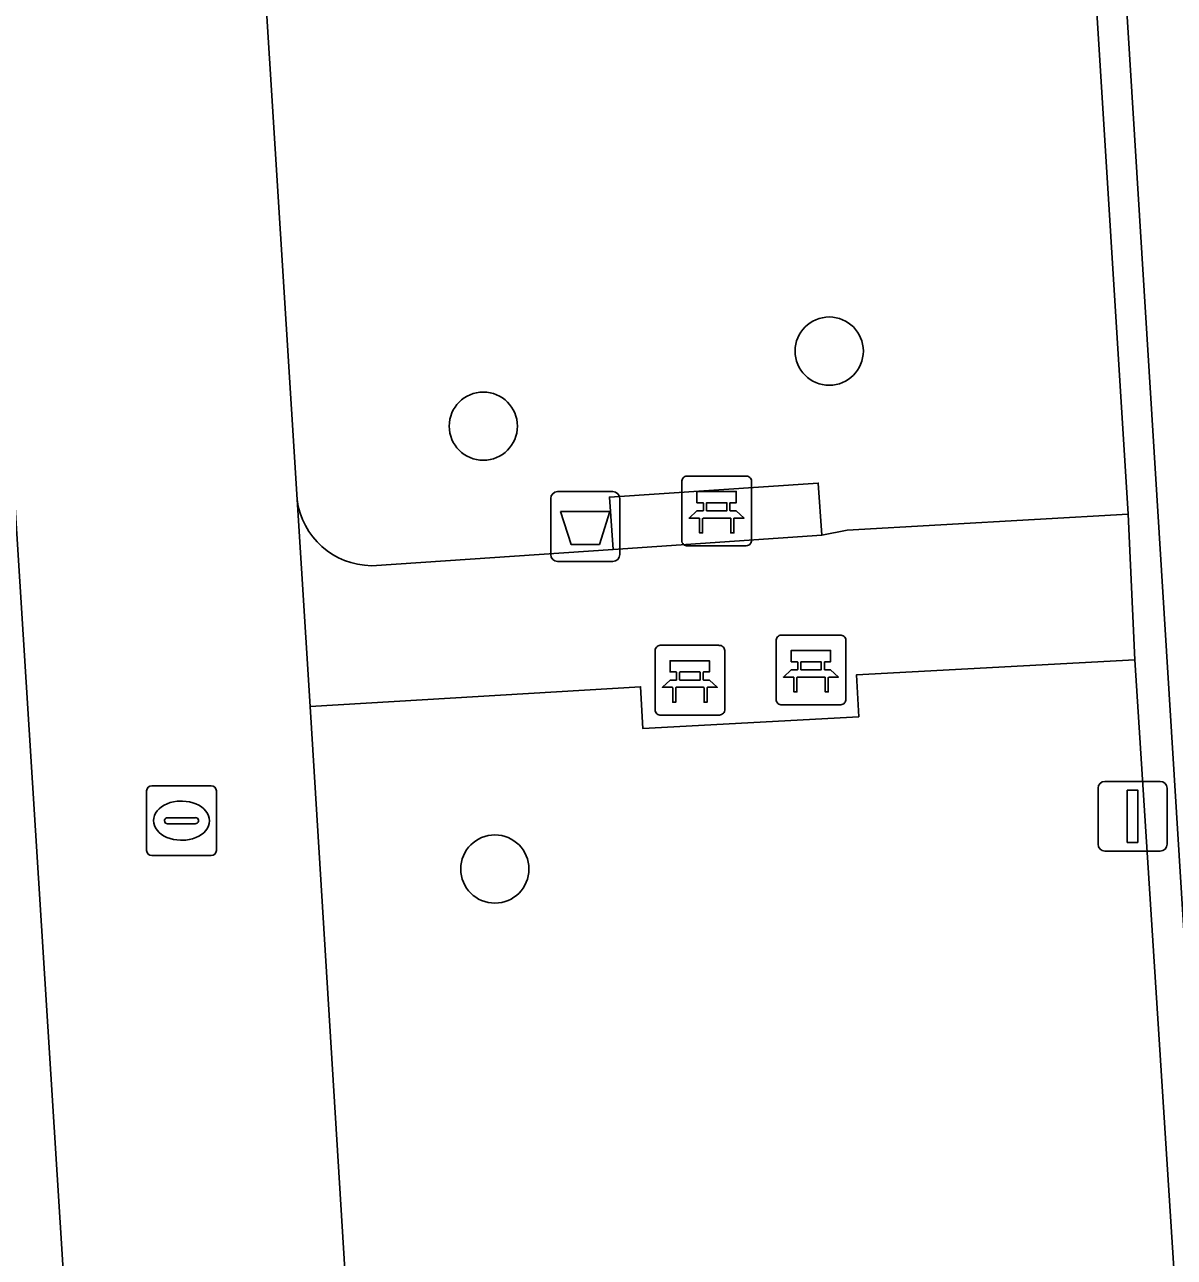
# Model space of a CAD drawing. Extents: x 159680 to 160786, y 387323 to 388340.
# Drawn here: x 160463.21 to 160479.69, y 387944.88 to 387962.55 of the extents above; entities that cross this region are included whole.
import ezdxf

# ---------------------------------------------------------------- set-up
doc = ezdxf.new("R2010")
doc.units = 0
for name, color, linetype in [('IMGEO_Afvalbak', 7, 'Continuous'), ('IMGEO_Bank', 7, 'Continuous'), ('IMGEO_Boom', 7, 'Continuous'), ('IMGEO_Groenvoorziening', 7, 'Continuous'), ('IMGEO_Kolk', 7, 'Continuous'), ('IMGEO_Lichtmast', 7, 'Continuous'), ('IMGEO_Parkeervlak_open', 7, 'Continuous'), ('IMGEO_Voetpad_open', 7, 'Continuous')]:
    doc.layers.add(name, color=color, linetype=linetype)

msp = doc.modelspace()

# ---------------------------------------------------------------- linework, layer by layer
at = {"layer": 'IMGEO_Afvalbak'}
for p, q in [((160470.851, 387955.855), (160471.641, 387955.855)), ((160471.641, 387955.855), (160470.851, 387955.855)), ((160470.751, 387954.955), (160470.751, 387955.755)), ((160470.751, 387955.755), (160470.751, 387954.955)), ((160471.741, 387955.755), (160471.741, 387954.955)), ((160471.741, 387954.955), (160471.741, 387955.755)), ((160471.641, 387954.855), (160470.851, 387954.855)), ((160470.851, 387954.855), (160471.641, 387954.855))]:
    msp.add_line(p, q, dxfattribs=at)
msp.add_lwpolyline([(160470.894, 387955.569), (160471.598, 387955.569), (160471.449, 387955.099), (160471.043, 387955.099), (160470.894, 387955.569)], dxfattribs=at)
for centre, start, end in [((160470.851, 387955.755), 90, 180), ((160470.851, 387955.755), 90, 180), ((160471.641, 387955.755), 0, 90), ((160471.641, 387955.755), 360, 90), ((160470.851, 387954.955), 180, 270), ((160470.851, 387954.955), 180, 270), ((160471.641, 387954.955), 270, 0), ((160471.641, 387954.955), 270, 0)]:
    msp.add_arc(centre, 0.1, start, end, dxfattribs=at)
at = {"layer": 'IMGEO_Bank'}
for p, q in [((160472.706, 387956.079), (160473.547, 387956.079)), ((160473.547, 387956.079), (160472.706, 387956.079)), ((160472.631, 387955.154), (160472.631, 387955.995)), ((160472.631, 387955.995), (160472.631, 387955.154)), ((160473.631, 387956.004), (160473.631, 387955.163)), ((160473.631, 387955.163), (160473.631, 387956.004)), ((160472.94, 387955.585), (160472.94, 387955.691)), ((160472.984, 387955.691), (160472.984, 387955.585)), ((160473.272, 387955.697), (160472.99, 387955.697)), ((160473.278, 387955.585), (160473.278, 387955.691)), ((160473.322, 387955.691), (160473.322, 387955.585)), ((160472.99, 387955.579), (160473.272, 387955.579)), ((160473.328, 387955.477), (160472.935, 387955.477)), ((160473.556, 387955.079), (160472.715, 387955.079)), ((160472.715, 387955.079), (160473.556, 387955.079)), ((160474.059, 387953.799), (160474.9, 387953.799)), ((160474.9, 387953.799), (160474.059, 387953.799)), ((160472.247, 387952.727), (160472.247, 387953.568)), ((160472.247, 387953.568), (160472.247, 387952.727)), ((160472.322, 387953.652), (160473.163, 387953.652)), ((160473.163, 387953.652), (160472.322, 387953.652)), ((160473.247, 387953.577), (160473.247, 387952.736)), ((160473.247, 387952.736), (160473.247, 387953.577)), ((160473.984, 387952.874), (160473.984, 387953.715)), ((160473.984, 387953.715), (160473.984, 387952.874)), ((160474.984, 387953.724), (160474.984, 387952.883)), ((160474.984, 387952.883), (160474.984, 387953.724)), ((160474.293, 387953.305), (160474.293, 387953.411)), ((160474.337, 387953.411), (160474.337, 387953.305)), ((160474.625, 387953.417), (160474.343, 387953.417)), ((160474.631, 387953.305), (160474.631, 387953.411)), ((160474.675, 387953.411), (160474.675, 387953.305)), ((160472.556, 387953.158), (160472.556, 387953.264)), ((160472.6, 387953.264), (160472.6, 387953.158)), ((160472.888, 387953.27), (160472.606, 387953.27)), ((160472.894, 387953.158), (160472.894, 387953.264)), ((160472.938, 387953.264), (160472.938, 387953.158)), ((160474.343, 387953.299), (160474.625, 387953.299)), ((160472.944, 387953.05), (160472.551, 387953.05)), ((160472.606, 387953.152), (160472.888, 387953.152)), ((160474.681, 387953.197), (160474.288, 387953.197)), ((160474.909, 387952.799), (160474.068, 387952.799)), ((160474.068, 387952.799), (160474.909, 387952.799)), ((160473.172, 387952.652), (160472.331, 387952.652)), ((160472.331, 387952.652), (160473.172, 387952.652))]:
    msp.add_line(p, q, dxfattribs=at)
for points in [[(160472.934, 387955.697), (160472.848, 387955.697), (160472.848, 387955.858), (160473.411, 387955.858), (160473.411, 387955.697), (160473.328, 387955.697)], [(160472.878, 387955.477), (160472.736, 387955.477), (160472.848, 387955.579), (160472.934, 387955.579)], [(160473.328, 387955.579), (160473.411, 387955.579), (160473.523, 387955.477), (160473.384, 387955.477)], [(160472.928, 387955.47), (160472.928, 387955.263), (160472.885, 387955.263), (160472.885, 387955.47)], [(160473.378, 387955.47), (160473.378, 387955.263), (160473.334, 387955.263), (160473.334, 387955.47)], [(160474.287, 387953.417), (160474.201, 387953.417), (160474.201, 387953.578), (160474.764, 387953.578), (160474.764, 387953.417), (160474.681, 387953.417)], [(160472.55, 387953.27), (160472.464, 387953.27), (160472.464, 387953.431), (160473.027, 387953.431), (160473.027, 387953.27), (160472.944, 387953.27)], [(160474.231, 387953.197), (160474.089, 387953.197), (160474.201, 387953.299), (160474.287, 387953.299)], [(160474.681, 387953.299), (160474.764, 387953.299), (160474.876, 387953.197), (160474.737, 387953.197)], [(160472.494, 387953.05), (160472.352, 387953.05), (160472.464, 387953.152), (160472.55, 387953.152)], [(160472.544, 387953.043), (160472.544, 387952.836), (160472.501, 387952.836), (160472.501, 387953.043)], [(160472.944, 387953.152), (160473.027, 387953.152), (160473.139, 387953.05), (160473, 387953.05)], [(160472.994, 387953.043), (160472.994, 387952.836), (160472.95, 387952.836), (160472.95, 387953.043)], [(160474.281, 387953.19), (160474.281, 387952.983), (160474.238, 387952.983), (160474.238, 387953.19)], [(160474.731, 387953.19), (160474.731, 387952.983), (160474.687, 387952.983), (160474.687, 387953.19)]]:
    msp.add_lwpolyline(points, dxfattribs=at)
for centre, radius, start, end in [((160472.709, 387956.001), 0.0779, 92.4484, 184.2845), ((160472.709, 387956.001), 0.0779, 92.4484, 184.2845), ((160473.553, 387956.001), 0.0779, 2.4484, 94.2845), ((160473.553, 387956.001), 0.0779, 2.4484, 94.2845), ((160472.933, 387955.69), 0.00671, 2.8957, 87.1043), ((160472.99, 387955.69), 0.00671, 92.8957, 177.1043), ((160473.272, 387955.69), 0.00671, 2.8957, 87.1043), ((160473.329, 387955.69), 0.00671, 92.8957, 177.1043), ((160472.933, 387955.586), 0.00671, 272.8957, 357.1043), ((160472.99, 387955.586), 0.00671, 182.8957, 267.1043), ((160473.272, 387955.586), 0.00671, 272.8957, 357.1043), ((160473.329, 387955.586), 0.00671, 182.8957, 267.1043), ((160472.878, 387955.47), 0.00671, 2.8957, 87.1043), ((160472.935, 387955.47), 0.00671, 92.8957, 177.1043), ((160473.327, 387955.47), 0.00671, 2.8957, 87.1043), ((160473.384, 387955.47), 0.00671, 92.8957, 177.1043), ((160472.709, 387955.157), 0.0779, 182.4484, 274.2845), ((160472.709, 387955.157), 0.0779, 182.4484, 274.2845), ((160473.553, 387955.157), 0.0779, 272.4484, 4.2845), ((160473.553, 387955.157), 0.0779, 272.4484, 4.2845), ((160474.062, 387953.721), 0.0779, 92.4484, 184.2845), ((160474.062, 387953.721), 0.0779, 92.4484, 184.2845), ((160474.906, 387953.721), 0.0779, 2.4484, 94.2845), ((160474.906, 387953.721), 0.0779, 2.4484, 94.2845), ((160472.325, 387953.574), 0.0779, 92.4484, 184.2845), ((160472.325, 387953.574), 0.0779, 92.4484, 184.2845), ((160473.169, 387953.574), 0.0779, 2.4484, 94.2845), ((160473.169, 387953.574), 0.0779, 2.4484, 94.2845), ((160474.286, 387953.41), 0.00671, 2.8957, 87.1043), ((160474.343, 387953.41), 0.00671, 92.8957, 177.1043), ((160474.625, 387953.41), 0.00671, 2.8957, 87.1043), ((160474.682, 387953.41), 0.00671, 92.8957, 177.1043), ((160472.549, 387953.263), 0.00671, 2.8957, 87.1043), ((160472.606, 387953.263), 0.00671, 92.8957, 177.1043), ((160472.888, 387953.263), 0.00671, 2.8957, 87.1043), ((160472.945, 387953.263), 0.00671, 92.8957, 177.1043), ((160474.286, 387953.306), 0.00671, 272.8957, 357.1043), ((160474.343, 387953.306), 0.00671, 182.8957, 267.1043), ((160474.625, 387953.306), 0.00671, 272.8957, 357.1043), ((160474.682, 387953.306), 0.00671, 182.8957, 267.1043), ((160472.494, 387953.043), 0.00671, 2.8957, 87.1043), ((160472.551, 387953.043), 0.00671, 92.8957, 177.1043), ((160472.549, 387953.159), 0.00671, 272.8957, 357.1043), ((160472.606, 387953.159), 0.00671, 182.8957, 267.1043), ((160472.888, 387953.159), 0.00671, 272.8957, 357.1043), ((160472.945, 387953.159), 0.00671, 182.8957, 267.1043), ((160472.943, 387953.043), 0.00671, 2.8957, 87.1043), ((160473, 387953.043), 0.00671, 92.8957, 177.1043), ((160474.231, 387953.19), 0.00671, 2.8957, 87.1043), ((160474.288, 387953.19), 0.00671, 92.8957, 177.1043), ((160474.68, 387953.19), 0.00671, 2.8957, 87.1043), ((160474.737, 387953.19), 0.00671, 92.8957, 177.1043), ((160474.062, 387952.877), 0.0779, 182.4484, 274.2845), ((160474.062, 387952.877), 0.0779, 182.4484, 274.2845), ((160474.906, 387952.877), 0.0779, 272.4484, 4.2845), ((160474.906, 387952.877), 0.0779, 272.4484, 4.2845), ((160472.325, 387952.73), 0.0779, 182.4484, 274.2845), ((160472.325, 387952.73), 0.0779, 182.4484, 274.2845), ((160473.169, 387952.73), 0.0779, 272.4484, 4.2845), ((160473.169, 387952.73), 0.0779, 272.4484, 4.2845)]:
    msp.add_arc(centre, radius, start, end, dxfattribs=at)
at = {"layer": 'IMGEO_Boom'}
for centre in [(160474.745, 387957.87), (160469.785, 387956.794), (160469.951, 387950.445)]:
    msp.add_circle(centre, 0.489, dxfattribs=at)
at = {"layer": 'IMGEO_Groenvoorziening'}
for points in [[(160477.543, 387979.347), (160476.906, 387979.279), (160470.651, 387978.908), (160465.925, 387974.712), (160467.114, 387955.741)], [(160468.18, 387954.793), (160471.645, 387955.027), (160471.594, 387955.776), (160474.587, 387955.978), (160474.638, 387955.23), (160475, 387955.302), (160479.031, 387955.532), (160477.543, 387979.347)]]:
    msp.add_lwpolyline(points, dxfattribs=at)
msp.add_lwpolyline([(160480.64, 387929.807), (160479.128, 387953.445), (160475.135, 387953.228), (160475.168, 387952.629), (160472.072, 387952.46), (160472.04, 387953.059), (160467.3, 387952.773), (160468.764, 387929.018)], close=True, dxfattribs=at)
msp.add_arc((160468.197, 387955.885), 1.092, 187.5787, 269.1275, dxfattribs=at)
at = {"layer": 'IMGEO_Kolk'}
for p, q in [((160465.032, 387951.638), (160465.884, 387951.638)), ((160464.957, 387950.712), (160464.957, 387951.564)), ((160465.958, 387951.564), (160465.958, 387950.712)), ((160465.445, 387951.418), (160465.47, 387951.418)), ((160465.216, 387951.132), (160465.216, 387951.144)), ((160465.654, 387951.095), (160465.256, 387951.095)), ((160465.259, 387951.181), (160465.657, 387951.181)), ((160465.7, 387951.144), (160465.7, 387951.132)), ((160465.468, 387950.858), (160465.443, 387950.858)), ((160465.884, 387950.638), (160465.032, 387950.638))]:
    msp.add_line(p, q, dxfattribs=at)
for points in [[(160465.032, 387951.638), (160465.884, 387951.638)], [(160464.957, 387950.712), (160464.957, 387951.564)], [(160465.958, 387951.564), (160465.958, 387950.712)], [(160465.884, 387950.638), (160465.032, 387950.638)]]:
    msp.add_lwpolyline(points, dxfattribs=at)
for centre, radius, start, end in [((160465.034, 387951.562), 0.0765, 91.552, 178.448), ((160465.034, 387951.562), 0.0765, 91.552, 178.448), ((160465.882, 387951.562), 0.0765, 1.552, 88.448), ((160465.882, 387951.562), 0.0765, 1.552, 88.448), ((160465.256, 387951.141), 0.0403, 85.8775, 175.7526), ((160465.253, 387951.131), 0.0366, 178.938, 274.7102), ((160465.657, 387951.138), 0.043, 264.8664, 352.4533), ((160465.661, 387951.143), 0.0386, 1.7309, 96.639), ((160465.034, 387950.714), 0.0765, 181.552, 268.448), ((160465.034, 387950.714), 0.0765, 181.552, 268.448), ((160465.882, 387950.714), 0.0765, 271.552, 358.448), ((160465.882, 387950.714), 0.0765, 271.552, 358.448)]:
    msp.add_arc(centre, radius, start, end, dxfattribs=at)
for centre, major_axis, ratio, start_param, end_param in [((160465.444, 387951.138), (-0.387, 0.002), 0.722429, 4.712389, 7.853982), ((160465.469, 387951.138), (-0.39, 0.002), 0.717154, 1.570796, 4.712389)]:
    msp.add_ellipse(centre, major_axis=major_axis, ratio=ratio, start_param=start_param, end_param=end_param, dxfattribs=at)
at = {"layer": 'IMGEO_Lichtmast'}
for p, q in [((160478.699, 387951.702), (160479.489, 387951.702)), ((160479.489, 387951.702), (160478.699, 387951.702)), ((160478.599, 387950.802), (160478.599, 387951.602)), ((160478.599, 387951.602), (160478.599, 387950.802)), ((160479.589, 387951.602), (160479.589, 387950.802)), ((160479.589, 387950.802), (160479.589, 387951.602)), ((160479.489, 387950.702), (160478.699, 387950.702)), ((160478.699, 387950.702), (160479.489, 387950.702))]:
    msp.add_line(p, q, dxfattribs=at)
msp.add_lwpolyline([(160479.019, 387951.577), (160479.169, 387951.577), (160479.169, 387950.827), (160479.019, 387950.827), (160479.019, 387951.577)], dxfattribs=at)
for centre, start, end in [((160478.699, 387951.602), 90, 180), ((160478.699, 387951.602), 90, 180), ((160479.489, 387951.602), 0, 90), ((160479.489, 387951.602), 360, 90), ((160478.699, 387950.802), 180, 270), ((160478.699, 387950.802), 180, 270), ((160479.489, 387950.802), 270, 0), ((160479.489, 387950.802), 270, 0)]:
    msp.add_arc(centre, 0.1, start, end, dxfattribs=at)
at = {"layer": 'IMGEO_Parkeervlak_open'}
msp.add_lwpolyline([(160478.018, 387978.784), (160481.576, 387921.417), (160482.177, 387912.29), (160484.653, 387872.974)], dxfattribs=at)
at = {"layer": 'IMGEO_Voetpad_open'}
for points in [[(160479.798, 388008.807), (160479.771, 388010.813), (160479.765, 388011.18), (160477.35, 388011.073), (160477.384, 388008.078), (160477.399, 387998.903), (160477.424, 387984.218), (160477.543, 387979.347), (160479.031, 387955.532), (160479.128, 387953.445), (160480.64, 387929.807), (160480.812, 387927.127), (160481.179, 387921.382), (160481.576, 387921.417), (160478.018, 387978.784)], [(160462.943, 387980.952), (160461.629, 387978.493), (160465.448, 387917.887), (160469.402, 387918.408), (160468.931, 387926.346), (160468.764, 387929.018), (160467.3, 387952.773), (160467.114, 387955.741), (160465.925, 387974.712), (160470.651, 387978.908), (160476.906, 387979.279)], [(160467.114, 387955.741), (160467.3, 387952.773), (160472.04, 387953.059), (160472.072, 387952.46), (160475.168, 387952.629), (160475.135, 387953.228), (160479.128, 387953.445), (160479.031, 387955.532)], [(160479.031, 387955.532), (160475, 387955.302), (160474.638, 387955.23), (160471.645, 387955.027), (160468.18, 387954.793)]]:
    msp.add_lwpolyline(points, dxfattribs=at)
for points in [[(160447.16, 387975.99), (160459.76, 387976.851), (160462.815, 387928.67), (160463.005, 387925.68), (160463.507, 387917.766), (160465.448, 387917.887), (160461.629, 387978.493), (160459.654, 387978.361), (160424.162, 387975.997), (160422.601, 387974.326), (160425.71, 387926.479), (160427.362, 387926.556), (160424.28, 387974.463), (160436.967, 387975.306), (160442.062, 387975.648)], [(160471.645, 387955.027), (160474.638, 387955.23), (160474.587, 387955.978), (160471.594, 387955.776)]]:
    msp.add_lwpolyline(points, close=True, dxfattribs=at)
msp.add_arc((160468.197, 387955.885), 1.092, 187.5787, 269.1275, dxfattribs=at)

doc.saveas('drawing.dxf')
